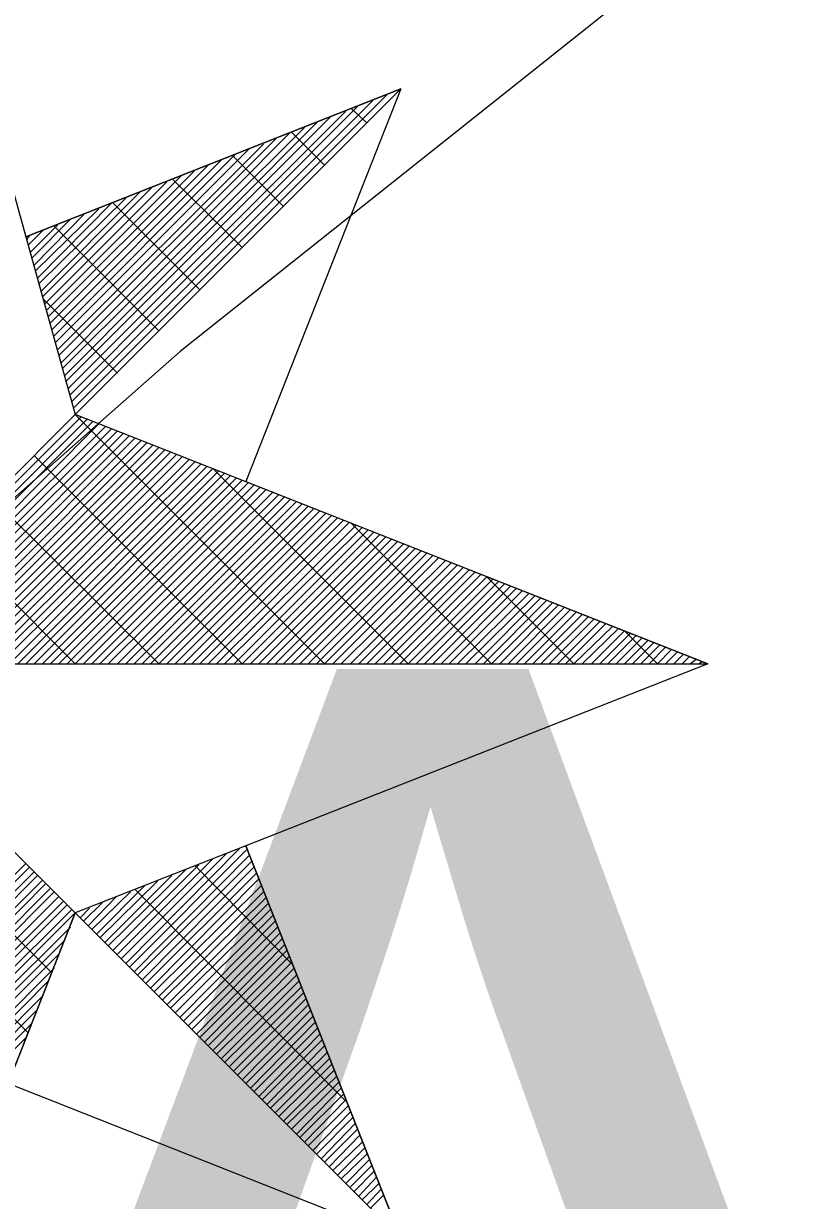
# Model space of a CAD drawing. Extents: x -729889 to -691139, y -995431 to -974354.
# Drawn here: x -725495.228 to -725494.062, y -978445.344 to -978443.602 of the extents above; entities that cross this region are included whole.
import ezdxf

# ---------------------------------------------------------------- set-up
doc = ezdxf.new("R2010")
doc.units = 0
for name, color, linetype in [('Atributy', 7, 'Continuous'), ('Skutečně zaměřené kabelové vedení', 7, 'Continuous'), ('Světelný bod se zemním svítidlem', 7, 'Continuous')]:
    doc.layers.add(name, color=color, linetype=linetype)

# ---------------------------------------------------------------- blocks, each defined once
blk = doc.blocks.new('Světlo')
at = {"layer": 'Světelný bod se zemním svítidlem'}
for p, q in [((0, 1.6939), (0.3687, 0.3687)), ((0, 1.6939), (0.2957, 0.6313)), ((0.8504, 0.8504), (0.2957, 0.6313)), ((0.2957, 0.6313), (0.8504, 0.8504)), ((0.367, 0.3791), (0.8296, 0.8417)), ((0.3687, 0.3687), (0.8504, 0.8504)), ((0.8504, 0.8504), (0.3687, 0.3687)), ((0.8504, 0.8504), (0.6209, 0.2696)), ((0.3617, 0.3983), (0.7878, 0.8261)), ((0.3635, 0.3878), (0.8087, 0.833)), ((0.8, 0.8), (0.7774, 0.8209)), ((0.353, 0.4261), (0.727, 0.8017)), ((0.3548, 0.4174), (0.7478, 0.8104)), ((0.3583, 0.407), (0.7687, 0.8174)), ((0.3478, 0.4452), (0.687, 0.7861)), ((0.3496, 0.4365), (0.7078, 0.793)), ((0.7374, 0.7374), (0.6887, 0.7861)), ((0.3426, 0.4643), (0.647, 0.7687)), ((0.3443, 0.4557), (0.6661, 0.7774)), ((0.3374, 0.4852), (0.6052, 0.753)), ((0.3391, 0.4748), (0.6261, 0.7617)), ((0.6765, 0.6765), (0.6017, 0.7513)), ((0.3322, 0.5043), (0.5652, 0.7374)), ((0.3339, 0.4939), (0.5861, 0.7461)), ((0.327, 0.5235), (0.5252, 0.7217)), ((0.3287, 0.513), (0.5443, 0.7287)), ((0.6157, 0.6157), (0.513, 0.7165)), ((0.3183, 0.5513), (0.4643, 0.6974)), ((0.32, 0.5426), (0.4835, 0.7061)), ((0.3235, 0.5322), (0.5043, 0.713)), ((0.313, 0.5704), (0.4226, 0.6817)), ((0.3148, 0.5617), (0.4435, 0.6887)), ((0.553, 0.553), (0.4243, 0.6817)), ((0.3078, 0.5896), (0.3826, 0.6661)), ((0.3096, 0.5809), (0.4035, 0.673)), ((0.3026, 0.6087), (0.3426, 0.6487)), ((0.3043, 0.6), (0.3617, 0.6574)), ((0.4922, 0.4922), (0.3374, 0.647)), ((0.2957, 0.6313), (0.3687, 0.3687)), ((0.2974, 0.6278), (0.3009, 0.633)), ((0.2991, 0.6191), (0.3217, 0.6417)), ((0.4313, 0.4296), (0.3217, 0.5391)), ((0.3687, 0.3687), (0, 0)), ((0.3687, 0.3687), (0, 0)), ((0, 0), (0.3687, 0.3687)), ((1.3043, 0), (0.3687, 0.3687)), ((0.7374, 0), (0.3687, 0.3687)), ((0.0122, 0), (0.3774, 0.3652)), ((0.0243, 0), (0.3861, 0.3617)), ((0.0365, 0), (0.3948, 0.3583)), ((0.0487, 0), (0.4035, 0.3548)), ((0.0609, 0), (0.4139, 0.3513)), ((0.073, 0), (0.4226, 0.3478)), ((0.0852, 0), (0.4313, 0.3443)), ((0.0991, 0), (0.44, 0.3409)), ((0.1113, 0), (0.4487, 0.3374)), ((0.1235, 0), (0.4574, 0.3339)), ((0.1357, 0), (0.4661, 0.3304)), ((0.1478, 0), (0.4748, 0.327)), ((0.16, 0), (0.4835, 0.3235)), ((0.1722, 0), (0.4922, 0.32)), ((0.1843, 0), (0.5009, 0.3165)), ((0.1965, 0), (0.5096, 0.313)), ((0.2087, 0), (0.5183, 0.3096)), ((0.2209, 0), (0.527, 0.3061)), ((0.233, 0), (0.5374, 0.3026)), ((0.2452, 0), (0.5461, 0.2991)), ((0.6157, 0), (0.3078, 0.3078)), ((0.2574, 0), (0.5548, 0.2957)), ((0.2713, 0), (0.5635, 0.2922)), ((0.2835, 0), (0.5722, 0.2887)), ((0.2957, 0), (0.5809, 0.2852)), ((0.3078, 0), (0.5896, 0.2817)), ((0.8609, 0), (0.5722, 0.2887)), ((0.32, 0), (0.5983, 0.2783)), ((0.3322, 0), (0.607, 0.2748)), ((0.3443, 0), (0.6157, 0.2713)), ((0.3565, 0), (0.6243, 0.2678)), ((0.3687, 0), (0.633, 0.2643)), ((0.6209, 0.2696), (1.3043, 0)), ((0.4922, 0), (0.2452, 0.2452)), ((0.3809, 0), (0.6417, 0.2609)), ((0.393, 0), (0.6504, 0.2574)), ((0.4052, 0), (0.6609, 0.2539)), ((0.4174, 0), (0.6696, 0.2504)), ((0.4313, 0), (0.6783, 0.247)), ((0.4435, 0), (0.687, 0.2435)), ((0.4557, 0), (0.6957, 0.24)), ((0.4678, 0), (0.7043, 0.2365)), ((0.48, 0), (0.713, 0.233)), ((0.4922, 0), (0.7217, 0.2296)), ((0.5043, 0), (0.7304, 0.2261)), ((0.5165, 0), (0.7391, 0.2226)), ((0.5287, 0), (0.7478, 0.2191)), ((0.5409, 0), (0.7565, 0.2157)), ((0.553, 0), (0.7652, 0.2122)), ((0.5652, 0), (0.7739, 0.2087)), ((0.5774, 0), (0.7843, 0.2052)), ((0.5896, 0), (0.793, 0.2017)), ((0.6035, 0), (0.8017, 0.1983)), ((0.6157, 0), (0.8104, 0.1948)), ((0.9843, 0), (0.7757, 0.2087)), ((0.3687, 0), (0.1843, 0.1843)), ((0.6278, 0), (0.8191, 0.1913)), ((0.64, 0), (0.8278, 0.1878)), ((0.6522, 0), (0.8365, 0.1843)), ((0.6643, 0), (0.8452, 0.1809)), ((0.6765, 0), (0.8539, 0.1774)), ((0.6887, 0), (0.8626, 0.1739)), ((0.7009, 0), (0.8713, 0.1704)), ((0.713, 0), (0.88, 0.167)), ((0.7252, 0), (0.8887, 0.1635)), ((0.7374, 0), (0.8974, 0.16)), ((0.7496, 0), (0.9061, 0.1565)), ((0.7617, 0), (0.9165, 0.153)), ((0.7757, 0), (0.9252, 0.1496)), ((0.7878, 0), (0.9339, 0.1461)), ((0.8, 0), (0.9426, 0.1426)), ((0.8122, 0), (0.9513, 0.1391)), ((0.8243, 0), (0.96, 0.1357)), ((0.8365, 0), (0.9687, 0.1322)), ((0.8487, 0), (0.9774, 0.1287)), ((0.8609, 0), (0.9861, 0.1252)), ((1.1061, 0), (0.9774, 0.1287)), ((0.873, 0), (0.9948, 0.1217)), ((0.8852, 0), (1.0035, 0.1183)), ((0.8974, 0), (1.0122, 0.1148)), ((0.9096, 0), (1.0209, 0.1113)), ((0.9217, 0), (1.0296, 0.1078)), ((0.9339, 0), (1.04, 0.1043)), ((0.9461, 0), (1.0487, 0.1009)), ((0.96, 0), (1.0574, 0.0974)), ((0.9722, 0), (1.0661, 0.0939)), ((0.9843, 0), (1.0748, 0.0904)), ((0.9965, 0), (1.0835, 0.087)), ((1.0087, 0), (1.0922, 0.0835)), ((1.0209, 0), (1.1009, 0.08)), ((1.033, 0), (1.1096, 0.0765)), ((1.0452, 0), (1.1183, 0.073)), ((1.0574, 0), (1.127, 0.0696)), ((1.0696, 0), (1.1357, 0.0661)), ((1.0817, 0), (1.1443, 0.0626)), ((1.0939, 0), (1.153, 0.0591)), ((1.1061, 0), (1.1635, 0.0557)), ((1.1183, 0), (1.1722, 0.0522)), ((1.1322, 0), (1.1809, 0.0487)), ((1.1443, 0), (1.1896, 0.0452)), ((1.1565, 0), (1.1983, 0.0417)), ((1.1687, 0), (1.207, 0.0383)), ((1.2296, 0), (1.1809, 0.0487)), ((1.1809, 0), (1.2157, 0.0348)), ((1.193, 0), (1.2243, 0.0313)), ((1.2052, 0), (1.233, 0.0278)), ((1.2174, 0), (1.2417, 0.0243)), ((1.2296, 0), (1.2504, 0.0209)), ((-1.3043, 0), (1.3043, 0)), ((0.3687, -0.3687), (0, 0)), ((0, 0), (1.3043, 0)), ((0.3687, -0.3687), (0, 0)), ((0.3687, -0.3687), (0, 0)), ((1.3043, 0), (0.6209, -0.2696)), ((1.2417, 0), (1.2591, 0.0174)), ((1.2539, 0), (1.2678, 0.0139)), ((1.2661, 0), (1.2765, 0.0104)), ((1.2783, 0), (1.287, 0.007)), ((1.2904, 0), (1.2957, 0.0035)), ((1.3043, 0), (1.3043, 0)), ((0.3339, -0.4574), (0, -0.1235)), ((0.2991, -0.5461), (0, -0.2452)), ((0.6209, -0.2696), (0.3687, -0.3687)), ((0.4435, -0.4435), (0.6122, -0.273)), ((0.4487, -0.4487), (0.6226, -0.2748)), ((0.8504, -0.8504), (0.6209, -0.2696)), ((0.6209, -0.2696), (0.8504, -0.8504)), ((0, -0.5896), (0.2957, -0.2957)), ((0.4313, -0.4296), (0.5722, -0.2887)), ((0.4365, -0.4365), (0.593, -0.28)), ((0.4557, -0.4557), (0.6261, -0.2835)), ((0.4609, -0.4609), (0.6296, -0.2922)), ((0, -0.6017), (0.3009, -0.3009)), ((0, -0.6157), (0.3078, -0.3078)), ((0, -0.6278), (0.313, -0.313)), ((0.4122, -0.4122), (0.5113, -0.313)), ((0.4174, -0.4174), (0.5322, -0.3043)), ((0.4243, -0.4243), (0.5513, -0.2974)), ((0.4678, -0.4678), (0.633, -0.3009)), ((0.473, -0.473), (0.6365, -0.3096)), ((0.6887, -0.4435), (0.5461, -0.2991)), ((0, -0.64), (0.32, -0.32)), ((0, -0.6522), (0.3252, -0.3252)), ((0.4, -0.4), (0.4713, -0.3287)), ((0.4052, -0.4052), (0.4904, -0.3217)), ((0.48, -0.48), (0.64, -0.3183)), ((0.4852, -0.4852), (0.6435, -0.3287)), ((0, -0.6643), (0.3322, -0.3322)), ((0, -0.6765), (0.3374, -0.3374)), ((0, -0.6887), (0.3443, -0.3443)), ((0.3878, -0.3878), (0.4296, -0.3443)), ((0.393, -0.393), (0.4504, -0.3374)), ((0.7687, -0.647), (0.4574, -0.3339)), ((0.4922, -0.4922), (0.647, -0.3374)), ((0.4974, -0.4974), (0.6504, -0.3461)), ((0, -0.7009), (0.3513, -0.3513)), ((0, -0.713), (0.3565, -0.3565)), ((0, -0.7252), (0.3635, -0.3635)), ((0.3757, -0.3757), (0.3896, -0.3617)), ((0.3809, -0.3809), (0.4087, -0.353)), ((0.5043, -0.5043), (0.6539, -0.3548)), ((0.5096, -0.5096), (0.6574, -0.3635)), ((0, -1.3043), (0.3687, -0.3687)), ((0, -1.3043), (0.3687, -0.3687)), ((0, -0.7374), (0.3687, -0.3687)), ((0.3687, -0.3687), (0.2696, -0.6209)), ((0.3687, -0.3687), (0.8504, -0.8504)), ((0.3687, -0.3687), (0.8504, -0.8504)), ((0.5165, -0.5165), (0.6609, -0.3722)), ((0.5235, -0.5235), (0.6643, -0.3809)), ((0, -0.7496), (0.3617, -0.3896)), ((0.5287, -0.5287), (0.6678, -0.3896)), ((0.5357, -0.5357), (0.6713, -0.3983)), ((0, -0.7617), (0.353, -0.4087)), ((0.5409, -0.5409), (0.6748, -0.407)), ((0.5478, -0.5478), (0.6783, -0.4157)), ((0, -0.7739), (0.3443, -0.4296)), ((0.553, -0.553), (0.6817, -0.4243)), ((0.56, -0.56), (0.6852, -0.433)), ((0, -0.7878), (0.3374, -0.4504)), ((0.5652, -0.5652), (0.6887, -0.4417)), ((0.5722, -0.5722), (0.6922, -0.4504)), ((0, -0.8), (0.3287, -0.4696)), ((0.5774, -0.5774), (0.6957, -0.4609)), ((0.5843, -0.5843), (0.6991, -0.4696)), ((0.5896, -0.5896), (0.7026, -0.4783)), ((0.5965, -0.5965), (0.7061, -0.487)), ((0, -0.8122), (0.3217, -0.4904)), ((0.6035, -0.6017), (0.7096, -0.4957)), ((0.6087, -0.6087), (0.713, -0.5043)), ((0, -0.8243), (0.313, -0.5113)), ((0.6157, -0.6157), (0.7165, -0.513)), ((0.6209, -0.6209), (0.72, -0.5217)), ((0, -0.8365), (0.3043, -0.5322)), ((0.6278, -0.6278), (0.7235, -0.5304)), ((0.633, -0.633), (0.727, -0.5391)), ((0, -0.8487), (0.2974, -0.5513)), ((0.64, -0.64), (0.7304, -0.5478)), ((0.6452, -0.6452), (0.7339, -0.5565)), ((0.6522, -0.6522), (0.7374, -0.5652)), ((0.6574, -0.6574), (0.7409, -0.5757)), ((0.6643, -0.6643), (0.7443, -0.5843)), ((0.6696, -0.6696), (0.7478, -0.593)), ((0.6765, -0.6765), (0.7513, -0.6017)), ((0.8504, -0.8504), (0.2696, -0.6209)), ((0.6817, -0.6817), (0.7548, -0.6104)), ((0.6887, -0.6887), (0.7583, -0.6191)), ((0.6957, -0.6957), (0.7617, -0.6278)), ((0.7009, -0.7009), (0.7652, -0.6365)), ((0.7078, -0.7078), (0.7687, -0.6452)), ((0.713, -0.713), (0.7722, -0.6539)), ((0.72, -0.72), (0.7757, -0.6626)), ((0.7252, -0.7252), (0.7791, -0.6713)), ((0.7322, -0.7322), (0.7826, -0.68)), ((0.7374, -0.7374), (0.7861, -0.6887)), ((0.7443, -0.7443), (0.7896, -0.6974)), ((0.7496, -0.7496), (0.793, -0.7078)), ((0.7565, -0.7565), (0.7965, -0.7165)), ((0.7617, -0.7617), (0.8, -0.7252)), ((0.7687, -0.7687), (0.8035, -0.7339)), ((0.7757, -0.7739), (0.807, -0.7426)), ((0.7809, -0.7809), (0.8104, -0.7513)), ((0.7878, -0.7878), (0.8139, -0.76)), ((0.793, -0.793), (0.8174, -0.7687)), ((0.8, -0.8), (0.8209, -0.7774)), ((0.8052, -0.8052), (0.8243, -0.7861))]:
    blk.add_line(p, q, dxfattribs=at)

msp = doc.modelspace()

# ---------------------------------------------------------------- linework, layer by layer
at = {"layer": 'Skutečně zaměřené kabelové vedení'}
msp.add_lwpolyline([(-725484.8878, -978436.8319), (-725485.3305, -978437.1717), (-725485.8101, -978437.519), (-725486.2069, -978437.8001), (-725487.0007, -978438.3789), (-725487.6621, -978438.8915), (-725488.1582, -978439.2388), (-725488.7866, -978439.6853), (-725489.9856, -978440.5162), (-725490.7793, -978441.0702), (-725491.4656, -978441.5415), (-725492.0526, -978441.9549), (-725492.6645, -978442.3766), (-725493.1606, -978442.7321), (-725493.4417, -978442.914), (-725493.9047, -978443.2447), (-725494.1031, -978443.3688), (-725494.2272, -978443.4762), (-725494.9961, -978444.0881), (-725495.52, -978444.55)], dxfattribs=at)

# ---------------------------------------------------------------- block references
at = {"layer": 'Světelný bod se zemním svítidlem', "xscale": 1.0005800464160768, "yscale": 1.0005800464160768}
msp.add_blockref('Světlo', (-725495.52, -978444.55), dxfattribs=at)

# ---------------------------------------------------------------- texts
at = {"layer": 'Atributy'}
msp.add_text('A-0199', height=2, dxfattribs=at).set_placement((-725495.52, -978446.5576))

doc.saveas('drawing.dxf')
